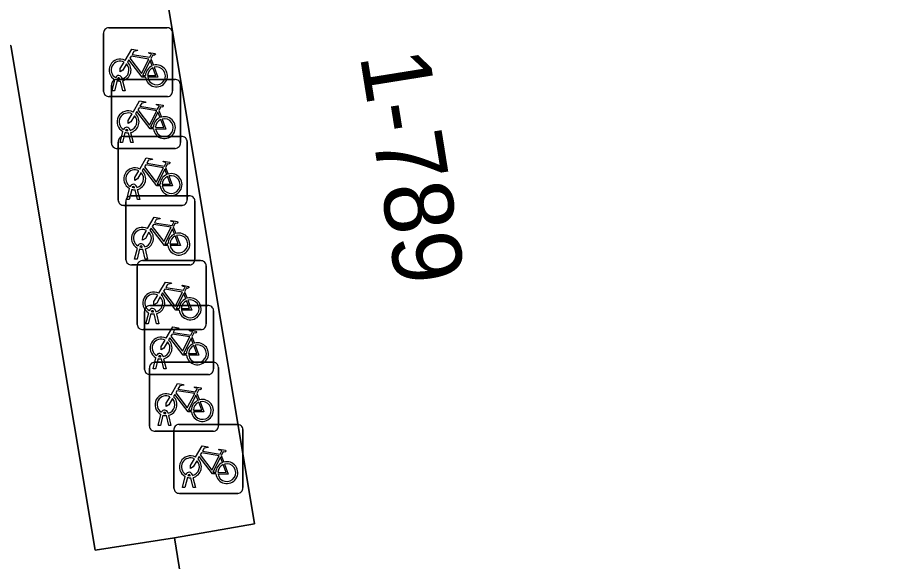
# Model space of a CAD drawing. Extents: x 162073 to 163043, y 381818 to 382561.
# Drawn here: x 162104.34 to 162117.21, y 382336.4 to 382344.28 of the extents above; entities that cross this region are included whole.
import ezdxf

# ---------------------------------------------------------------- set-up
doc = ezdxf.new("R2010")
doc.units = 0
for name, color, linetype in [('IMGEO_Erf', 7, 'Continuous'), ('IMGEO_Fietsenrek', 7, 'Continuous'), ('IMGEO_Pand', 7, 'Continuous'), ('IMGEO_Pand_nummerreeks', 7, 'Continuous'), ('IMGEO_Voetpad_open', 7, 'Continuous')]:
    doc.layers.add(name, color=color, linetype=linetype)

msp = doc.modelspace()

# ---------------------------------------------------------------- linework, layer by layer
at = {"layer": 'IMGEO_Erf'}
msp.add_lwpolyline([(162106.61, 382336.736), (162105.463, 382336.559), (162104.238, 382343.879), (162101.986, 382343.468), (162101.931, 382301.562), (162112.605, 382301.364), (162111.933, 382305.51), (162110.466, 382305.274), (162107.888, 382321.303), (162109.062, 382321.492)], close=True, dxfattribs=at)
at = {"layer": 'IMGEO_Fietsenrek'}
for p, q in [((162105.658, 382344.137), (162106.499, 382344.137)), ((162106.499, 382344.137), (162105.658, 382344.137)), ((162105.583, 382343.212), (162105.583, 382344.053)), ((162105.583, 382344.053), (162105.583, 382343.212)), ((162106.583, 382344.062), (162106.583, 382343.221)), ((162106.583, 382343.221), (162106.583, 382344.062)), ((162106.27, 382343.686), (162106.306, 382343.591)), ((162105.71, 382343.221), (162105.749, 382343.381)), ((162105.779, 382343.369), (162105.744, 382343.221)), ((162105.773, 382343.386), (162106.614, 382343.386)), ((162106.614, 382343.386), (162105.773, 382343.386)), ((162105.821, 382343.393), (162105.82, 382343.397)), ((162105.862, 382343.221), (162105.828, 382343.363)), ((162105.852, 382343.404), (162105.853, 382343.397)), ((162105.86, 382343.367), (162105.895, 382343.221)), ((162105.698, 382342.461), (162105.698, 382343.302)), ((162105.698, 382343.302), (162105.698, 382342.461)), ((162105.744, 382343.221), (162105.71, 382343.221)), ((162105.895, 382343.221), (162105.862, 382343.221)), ((162106.698, 382343.311), (162106.698, 382342.47)), ((162106.698, 382342.47), (162106.698, 382343.311)), ((162106.508, 382343.137), (162105.667, 382343.137)), ((162105.667, 382343.137), (162106.508, 382343.137)), ((162106.385, 382342.935), (162106.421, 382342.84)), ((162105.825, 382342.47), (162105.864, 382342.63)), ((162105.894, 382342.618), (162105.859, 382342.47)), ((162105.87, 382342.56), (162106.711, 382342.56)), ((162106.711, 382342.56), (162105.87, 382342.56)), ((162105.936, 382342.642), (162105.935, 382342.646)), ((162105.977, 382342.47), (162105.943, 382342.612)), ((162105.967, 382342.653), (162105.968, 382342.646)), ((162105.975, 382342.616), (162106.01, 382342.47)), ((162105.795, 382341.635), (162105.795, 382342.476)), ((162105.795, 382342.476), (162105.795, 382341.635)), ((162105.859, 382342.47), (162105.825, 382342.47)), ((162106.01, 382342.47), (162105.977, 382342.47)), ((162106.795, 382342.485), (162106.795, 382341.644)), ((162106.795, 382341.644), (162106.795, 382342.485)), ((162106.623, 382342.386), (162105.782, 382342.386)), ((162105.782, 382342.386), (162106.623, 382342.386)), ((162106.482, 382342.109), (162106.518, 382342.014)), ((162105.922, 382341.644), (162105.961, 382341.804)), ((162105.991, 382341.792), (162105.956, 382341.644)), ((162106.033, 382341.816), (162106.032, 382341.82)), ((162106.074, 382341.644), (162106.04, 382341.786)), ((162106.064, 382341.827), (162106.065, 382341.82)), ((162106.072, 382341.79), (162106.107, 382341.644)), ((162105.956, 382341.644), (162105.922, 382341.644)), ((162105.982, 382341.697), (162106.823, 382341.697)), ((162106.823, 382341.697), (162105.982, 382341.697)), ((162106.107, 382341.644), (162106.074, 382341.644)), ((162106.72, 382341.56), (162105.879, 382341.56)), ((162105.879, 382341.56), (162106.72, 382341.56)), ((162105.907, 382340.772), (162105.907, 382341.613)), ((162105.907, 382341.613), (162105.907, 382340.772)), ((162106.907, 382341.622), (162106.907, 382340.781)), ((162106.907, 382340.781), (162106.907, 382341.622)), ((162106.594, 382341.246), (162106.63, 382341.151)), ((162106.034, 382340.781), (162106.073, 382340.941)), ((162106.103, 382340.929), (162106.068, 382340.781)), ((162106.145, 382340.953), (162106.144, 382340.957)), ((162106.186, 382340.781), (162106.152, 382340.923)), ((162106.176, 382340.964), (162106.177, 382340.957)), ((162106.184, 382340.927), (162106.219, 382340.781)), ((162106.068, 382340.781), (162106.034, 382340.781)), ((162106.146, 382340.758), (162106.987, 382340.758)), ((162106.987, 382340.758), (162106.146, 382340.758)), ((162106.219, 382340.781), (162106.186, 382340.781)), ((162106.832, 382340.697), (162105.991, 382340.697)), ((162105.991, 382340.697), (162106.832, 382340.697)), ((162106.071, 382339.833), (162106.071, 382340.674)), ((162106.071, 382340.674), (162106.071, 382339.833)), ((162107.071, 382340.683), (162107.071, 382339.842)), ((162107.071, 382339.842), (162107.071, 382340.683)), ((162106.758, 382340.307), (162106.794, 382340.212)), ((162106.252, 382340.106), (162107.093, 382340.106)), ((162107.093, 382340.106), (162106.252, 382340.106)), ((162106.177, 382339.181), (162106.177, 382340.022)), ((162106.177, 382340.022), (162106.177, 382339.181)), ((162106.198, 382339.842), (162106.237, 382340.002)), ((162106.267, 382339.99), (162106.232, 382339.842)), ((162106.309, 382340.014), (162106.308, 382340.018)), ((162106.35, 382339.842), (162106.316, 382339.984)), ((162106.34, 382340.025), (162106.341, 382340.018)), ((162106.348, 382339.988), (162106.383, 382339.842)), ((162107.177, 382340.031), (162107.177, 382339.19)), ((162107.177, 382339.19), (162107.177, 382340.031)), ((162106.232, 382339.842), (162106.198, 382339.842)), ((162106.383, 382339.842), (162106.35, 382339.842)), ((162106.996, 382339.758), (162106.155, 382339.758)), ((162106.155, 382339.758), (162106.996, 382339.758)), ((162106.864, 382339.655), (162106.9, 382339.56)), ((162106.304, 382339.19), (162106.343, 382339.35)), ((162106.373, 382339.338), (162106.338, 382339.19)), ((162106.415, 382339.362), (162106.414, 382339.366)), ((162106.456, 382339.19), (162106.422, 382339.332)), ((162106.446, 382339.373), (162106.447, 382339.366)), ((162106.454, 382339.336), (162106.489, 382339.19)), ((162106.248, 382338.359), (162106.248, 382339.2)), ((162106.248, 382339.2), (162106.248, 382338.359)), ((162106.323, 382339.284), (162107.164, 382339.284)), ((162107.164, 382339.284), (162106.323, 382339.284)), ((162107.248, 382339.209), (162107.248, 382338.368)), ((162107.248, 382338.368), (162107.248, 382339.209)), ((162107.102, 382339.106), (162106.261, 382339.106)), ((162106.261, 382339.106), (162107.102, 382339.106)), ((162106.338, 382339.19), (162106.304, 382339.19)), ((162106.489, 382339.19), (162106.456, 382339.19)), ((162106.935, 382338.833), (162106.971, 382338.738)), ((162106.517, 382338.551), (162106.518, 382338.544)), ((162106.375, 382338.368), (162106.414, 382338.528)), ((162106.444, 382338.516), (162106.409, 382338.368)), ((162106.486, 382338.54), (162106.485, 382338.544)), ((162106.527, 382338.368), (162106.493, 382338.51)), ((162106.525, 382338.514), (162106.56, 382338.368)), ((162106.409, 382338.368), (162106.375, 382338.368)), ((162106.56, 382338.368), (162106.527, 382338.368)), ((162106.602, 382337.457), (162106.602, 382338.298)), ((162106.602, 382338.298), (162106.602, 382337.457)), ((162106.677, 382338.382), (162107.518, 382338.382)), ((162107.518, 382338.382), (162106.677, 382338.382)), ((162107.602, 382338.307), (162107.602, 382337.466)), ((162107.602, 382337.466), (162107.602, 382338.307)), ((162107.173, 382338.284), (162106.332, 382338.284)), ((162106.332, 382338.284), (162107.173, 382338.284)), ((162107.289, 382337.931), (162107.325, 382337.836)), ((162106.871, 382337.649), (162106.872, 382337.642)), ((162106.729, 382337.466), (162106.768, 382337.626)), ((162106.798, 382337.614), (162106.763, 382337.466)), ((162106.84, 382337.638), (162106.839, 382337.642)), ((162106.881, 382337.466), (162106.847, 382337.608)), ((162106.879, 382337.612), (162106.914, 382337.466)), ((162106.763, 382337.466), (162106.729, 382337.466)), ((162106.914, 382337.466), (162106.881, 382337.466)), ((162107.527, 382337.382), (162106.686, 382337.382)), ((162106.686, 382337.382), (162107.527, 382337.382))]:
    msp.add_line(p, q, dxfattribs=at)
for points in [[(162105.896, 382343.663), (162105.991, 382343.827), (162106.077, 382343.813), (162106.079, 382343.804), (162106.023, 382343.793), (162105.996, 382343.748), (162106.252, 382343.707)], [(162106.239, 382343.682), (162105.982, 382343.723), (162105.965, 382343.694), (162106.132, 382343.474), (162106.239, 382343.682)], [(162106.252, 382343.707), (162106.277, 382343.756), (162106.271, 382343.76), (162106.248, 382343.764), (162106.236, 382343.771), (162106.235, 382343.774), (162106.237, 382343.779), (162106.332, 382343.764), (162106.334, 382343.754), (162106.324, 382343.741), (162106.312, 382343.735), (162106.298, 382343.741), (162106.27, 382343.686)], [(162105.917, 382343.611), (162105.865, 382343.521), (162105.825, 382343.496), (162105.826, 382343.543), (162105.881, 382343.637)], [(162106.192, 382343.419), (162106.142, 382343.419), (162105.951, 382343.67), (162105.932, 382343.638)], [(162106.287, 382343.584), (162106.257, 382343.661), (162106.148, 382343.443), (162106.191, 382343.443)], [(162106.221, 382343.443), (162106.341, 382343.442), (162106.297, 382343.556)], [(162106.317, 382343.563), (162106.372, 382343.418), (162106.222, 382343.418)], [(162106.011, 382342.912), (162106.106, 382343.076), (162106.192, 382343.062), (162106.194, 382343.053), (162106.138, 382343.042), (162106.111, 382342.997), (162106.367, 382342.956)], [(162106.354, 382342.931), (162106.097, 382342.972), (162106.08, 382342.943), (162106.247, 382342.723), (162106.354, 382342.931)], [(162106.367, 382342.956), (162106.392, 382343.005), (162106.386, 382343.009), (162106.363, 382343.013), (162106.351, 382343.02), (162106.35, 382343.023), (162106.352, 382343.028), (162106.447, 382343.013), (162106.449, 382343.003), (162106.439, 382342.99), (162106.427, 382342.984), (162106.413, 382342.99), (162106.385, 382342.935)], [(162106.032, 382342.86), (162105.98, 382342.77), (162105.94, 382342.745), (162105.941, 382342.792), (162105.996, 382342.886)], [(162106.307, 382342.668), (162106.257, 382342.668), (162106.066, 382342.919), (162106.047, 382342.887)], [(162106.402, 382342.833), (162106.372, 382342.91), (162106.263, 382342.692), (162106.306, 382342.692)], [(162106.336, 382342.692), (162106.456, 382342.691), (162106.412, 382342.805)], [(162106.432, 382342.812), (162106.487, 382342.667), (162106.337, 382342.667)], [(162106.108, 382342.086), (162106.203, 382342.25), (162106.289, 382342.236), (162106.291, 382342.227), (162106.235, 382342.216), (162106.208, 382342.171), (162106.464, 382342.13)], [(162106.464, 382342.13), (162106.489, 382342.179), (162106.483, 382342.183), (162106.46, 382342.187), (162106.448, 382342.194), (162106.447, 382342.197), (162106.449, 382342.202), (162106.544, 382342.187), (162106.546, 382342.177), (162106.536, 382342.164), (162106.524, 382342.158), (162106.51, 382342.164), (162106.482, 382342.109)], [(162106.129, 382342.034), (162106.077, 382341.944), (162106.037, 382341.919), (162106.038, 382341.966), (162106.093, 382342.06)], [(162106.404, 382341.842), (162106.354, 382341.842), (162106.163, 382342.093), (162106.144, 382342.061)], [(162106.451, 382342.105), (162106.194, 382342.146), (162106.177, 382342.117), (162106.344, 382341.897), (162106.451, 382342.105)], [(162106.499, 382342.007), (162106.469, 382342.084), (162106.36, 382341.866), (162106.403, 382341.866)], [(162106.433, 382341.866), (162106.553, 382341.865), (162106.509, 382341.979)], [(162106.529, 382341.986), (162106.584, 382341.841), (162106.434, 382341.841)], [(162106.22, 382341.223), (162106.315, 382341.387), (162106.401, 382341.373), (162106.403, 382341.364), (162106.347, 382341.353), (162106.32, 382341.308), (162106.576, 382341.267)], [(162106.563, 382341.242), (162106.306, 382341.283), (162106.289, 382341.254), (162106.456, 382341.034), (162106.563, 382341.242)], [(162106.576, 382341.267), (162106.601, 382341.316), (162106.595, 382341.32), (162106.572, 382341.324), (162106.56, 382341.331), (162106.559, 382341.334), (162106.561, 382341.339), (162106.656, 382341.324), (162106.658, 382341.314), (162106.648, 382341.301), (162106.636, 382341.295), (162106.622, 382341.301), (162106.594, 382341.246)], [(162106.241, 382341.171), (162106.189, 382341.081), (162106.149, 382341.056), (162106.15, 382341.103), (162106.205, 382341.197)], [(162106.516, 382340.979), (162106.466, 382340.979), (162106.275, 382341.23), (162106.256, 382341.198)], [(162106.611, 382341.144), (162106.581, 382341.221), (162106.472, 382341.003), (162106.515, 382341.003)], [(162106.545, 382341.003), (162106.665, 382341.002), (162106.621, 382341.116)], [(162106.641, 382341.123), (162106.696, 382340.978), (162106.546, 382340.978)], [(162106.384, 382340.284), (162106.479, 382340.448), (162106.565, 382340.434), (162106.567, 382340.425), (162106.511, 382340.414), (162106.484, 382340.369), (162106.74, 382340.328)], [(162106.74, 382340.328), (162106.765, 382340.377), (162106.759, 382340.381), (162106.736, 382340.385), (162106.724, 382340.392), (162106.723, 382340.395), (162106.725, 382340.4), (162106.82, 382340.385), (162106.822, 382340.375), (162106.812, 382340.362), (162106.8, 382340.356), (162106.786, 382340.362), (162106.758, 382340.307)], [(162106.405, 382340.232), (162106.353, 382340.142), (162106.313, 382340.117), (162106.314, 382340.164), (162106.369, 382340.258)], [(162106.68, 382340.04), (162106.63, 382340.04), (162106.439, 382340.291), (162106.42, 382340.259)], [(162106.727, 382340.303), (162106.47, 382340.344), (162106.453, 382340.315), (162106.62, 382340.095), (162106.727, 382340.303)], [(162106.775, 382340.205), (162106.745, 382340.282), (162106.636, 382340.064), (162106.679, 382340.064)], [(162106.709, 382340.064), (162106.829, 382340.063), (162106.785, 382340.177)], [(162106.805, 382340.184), (162106.86, 382340.039), (162106.71, 382340.039)], [(162106.49, 382339.632), (162106.585, 382339.796), (162106.671, 382339.782), (162106.673, 382339.773), (162106.617, 382339.762), (162106.59, 382339.717), (162106.846, 382339.676)], [(162106.846, 382339.676), (162106.871, 382339.725), (162106.865, 382339.729), (162106.842, 382339.733), (162106.83, 382339.74), (162106.829, 382339.743), (162106.831, 382339.748), (162106.926, 382339.733), (162106.928, 382339.723), (162106.918, 382339.71), (162106.906, 382339.704), (162106.892, 382339.71), (162106.864, 382339.655)], [(162106.511, 382339.58), (162106.459, 382339.49), (162106.419, 382339.465), (162106.42, 382339.512), (162106.475, 382339.606)], [(162106.786, 382339.388), (162106.736, 382339.388), (162106.545, 382339.639), (162106.526, 382339.607)], [(162106.833, 382339.651), (162106.576, 382339.692), (162106.559, 382339.663), (162106.726, 382339.443), (162106.833, 382339.651)], [(162106.881, 382339.553), (162106.851, 382339.63), (162106.742, 382339.412), (162106.785, 382339.412)], [(162106.815, 382339.412), (162106.935, 382339.411), (162106.891, 382339.525)], [(162106.911, 382339.532), (162106.966, 382339.387), (162106.816, 382339.387)], [(162106.561, 382338.81), (162106.656, 382338.974), (162106.742, 382338.96), (162106.744, 382338.951), (162106.688, 382338.94), (162106.661, 382338.895), (162106.917, 382338.854)], [(162106.857, 382338.566), (162106.807, 382338.566), (162106.616, 382338.817), (162106.597, 382338.785)], [(162106.904, 382338.829), (162106.647, 382338.87), (162106.63, 382338.841), (162106.797, 382338.621), (162106.904, 382338.829)], [(162106.952, 382338.731), (162106.922, 382338.808), (162106.813, 382338.59), (162106.856, 382338.59)], [(162106.917, 382338.854), (162106.942, 382338.903), (162106.936, 382338.907), (162106.913, 382338.911), (162106.901, 382338.918), (162106.9, 382338.921), (162106.902, 382338.926), (162106.997, 382338.911), (162106.999, 382338.901), (162106.989, 382338.888), (162106.977, 382338.882), (162106.963, 382338.888), (162106.935, 382338.833)], [(162106.582, 382338.758), (162106.53, 382338.668), (162106.49, 382338.643), (162106.491, 382338.69), (162106.546, 382338.784)], [(162106.886, 382338.59), (162107.006, 382338.589), (162106.962, 382338.703)], [(162106.982, 382338.71), (162107.037, 382338.565), (162106.887, 382338.565)], [(162106.915, 382337.908), (162107.01, 382338.072), (162107.096, 382338.058), (162107.098, 382338.049), (162107.042, 382338.038), (162107.015, 382337.993), (162107.271, 382337.952)], [(162107.211, 382337.664), (162107.161, 382337.664), (162106.97, 382337.915), (162106.951, 382337.883)], [(162107.258, 382337.927), (162107.001, 382337.968), (162106.984, 382337.939), (162107.151, 382337.719), (162107.258, 382337.927)], [(162107.271, 382337.952), (162107.296, 382338.001), (162107.29, 382338.005), (162107.267, 382338.009), (162107.255, 382338.016), (162107.254, 382338.019), (162107.256, 382338.024), (162107.351, 382338.009), (162107.353, 382337.999), (162107.343, 382337.986), (162107.331, 382337.98), (162107.317, 382337.986), (162107.289, 382337.931)], [(162106.936, 382337.856), (162106.884, 382337.766), (162106.844, 382337.741), (162106.845, 382337.788), (162106.9, 382337.882)], [(162107.306, 382337.829), (162107.276, 382337.906), (162107.167, 382337.688), (162107.21, 382337.688)], [(162107.24, 382337.688), (162107.36, 382337.687), (162107.316, 382337.801)], [(162107.336, 382337.808), (162107.391, 382337.663), (162107.241, 382337.663)]]:
    msp.add_lwpolyline(points, dxfattribs=at)
for centre, radius, start, end in [((162105.661, 382344.059), 0.0779, 92.4484, 184.2845), ((162105.661, 382344.059), 0.0779, 92.4484, 184.2845), ((162106.505, 382344.059), 0.0779, 2.4484, 94.2845), ((162106.505, 382344.059), 0.0779, 2.4484, 94.2845), ((162105.823, 382343.522), 0.159, 62.6766, 242.1369), ((162105.823, 382343.522), 0.129, 63.3192, 238.903), ((162105.823, 382343.522), 0.129, 283.6043, 43.4302), ((162105.823, 382343.522), 0.159, 283.5766, 46.6042), ((162106.35, 382343.438), 0.159, 113.3408, 178.3217), ((162106.35, 382343.438), 0.159, 187.0065, 105.7708), ((162105.803, 382343.393), 0.0499, 12.8025, 158.6934), ((162106.35, 382343.438), 0.129, 113.923, 177.9556), ((162106.35, 382343.438), 0.129, 188.6715, 104.5883), ((162105.776, 382343.308), 0.0779, 92.4484, 184.2845), ((162105.776, 382343.308), 0.0779, 92.4484, 184.2845), ((162105.823, 382343.522), 0.159, 253.9967, 271.7867), ((162105.803, 382343.393), 0.0174, 12.8025, 163.4502), ((162105.823, 382343.522), 0.129, 253.415, 269.0204), ((162106.62, 382343.308), 0.0779, 2.4484, 94.2845), ((162106.62, 382343.308), 0.0779, 2.4484, 94.2845), ((162105.661, 382343.215), 0.0779, 182.4484, 274.2845), ((162105.661, 382343.215), 0.0779, 182.4484, 274.2845), ((162106.505, 382343.215), 0.0779, 272.4484, 4.2845), ((162106.505, 382343.215), 0.0779, 272.4484, 4.2845), ((162105.938, 382342.771), 0.159, 62.6766, 242.1369), ((162105.938, 382342.771), 0.129, 63.3192, 238.903), ((162105.938, 382342.771), 0.129, 283.6043, 43.4302), ((162105.938, 382342.771), 0.159, 283.5766, 46.6042), ((162106.465, 382342.687), 0.159, 113.3408, 178.3217), ((162106.465, 382342.687), 0.159, 187.0065, 105.7708), ((162106.465, 382342.687), 0.129, 113.923, 177.9556), ((162106.465, 382342.687), 0.129, 188.6715, 104.5883), ((162105.918, 382342.642), 0.0499, 12.8025, 158.6934), ((162105.873, 382342.482), 0.0779, 92.4484, 184.2845), ((162105.873, 382342.482), 0.0779, 92.4484, 184.2845), ((162105.938, 382342.771), 0.159, 253.9967, 271.7867), ((162105.918, 382342.642), 0.0174, 12.8025, 163.4502), ((162105.938, 382342.771), 0.129, 253.415, 269.0204), ((162106.717, 382342.482), 0.0779, 2.4484, 94.2845), ((162106.717, 382342.482), 0.0779, 2.4484, 94.2845), ((162105.776, 382342.464), 0.0779, 182.4484, 274.2845), ((162105.776, 382342.464), 0.0779, 182.4484, 274.2845), ((162106.62, 382342.464), 0.0779, 272.4484, 4.2845), ((162106.62, 382342.464), 0.0779, 272.4484, 4.2845), ((162106.035, 382341.945), 0.159, 62.6766, 242.1369), ((162106.035, 382341.945), 0.129, 63.3192, 238.903), ((162106.035, 382341.945), 0.129, 283.6043, 43.4302), ((162106.035, 382341.945), 0.159, 283.5766, 46.6042), ((162106.562, 382341.861), 0.159, 113.3408, 178.3217), ((162106.562, 382341.861), 0.159, 187.0065, 105.7708), ((162106.562, 382341.861), 0.129, 113.923, 177.9556), ((162106.562, 382341.861), 0.129, 188.6715, 104.5883), ((162106.015, 382341.816), 0.0499, 12.8025, 158.6934), ((162106.035, 382341.945), 0.159, 253.9967, 271.7867), ((162106.015, 382341.816), 0.0174, 12.8025, 163.4502), ((162106.035, 382341.945), 0.129, 253.415, 269.0204), ((162105.985, 382341.619), 0.0779, 92.4484, 184.2845), ((162105.985, 382341.619), 0.0779, 92.4484, 184.2845), ((162106.717, 382341.638), 0.0779, 272.4484, 4.2845), ((162106.717, 382341.638), 0.0779, 272.4484, 4.2845), ((162106.829, 382341.619), 0.0779, 2.4484, 94.2845), ((162106.829, 382341.619), 0.0779, 2.4484, 94.2845), ((162105.873, 382341.638), 0.0779, 182.4484, 274.2845), ((162105.873, 382341.638), 0.0779, 182.4484, 274.2845), ((162106.147, 382341.082), 0.159, 62.6766, 242.1369), ((162106.147, 382341.082), 0.129, 63.3192, 238.903), ((162106.147, 382341.082), 0.129, 283.6043, 43.4302), ((162106.147, 382341.082), 0.159, 283.5766, 46.6042), ((162106.674, 382340.998), 0.159, 113.3408, 178.3217), ((162106.674, 382340.998), 0.159, 187.0065, 105.7708), ((162106.674, 382340.998), 0.129, 188.6715, 104.5883), ((162106.127, 382340.953), 0.0499, 12.8025, 158.6934), ((162106.674, 382340.998), 0.129, 113.923, 177.9556), ((162106.147, 382341.082), 0.159, 253.9967, 271.7867), ((162106.127, 382340.953), 0.0174, 12.8025, 163.4502), ((162106.147, 382341.082), 0.129, 253.415, 269.0204), ((162105.985, 382340.775), 0.0779, 182.4484, 274.2845), ((162105.985, 382340.775), 0.0779, 182.4484, 274.2845), ((162106.149, 382340.68), 0.0779, 92.4484, 184.2845), ((162106.149, 382340.68), 0.0779, 92.4484, 184.2845), ((162106.829, 382340.775), 0.0779, 272.4484, 4.2845), ((162106.829, 382340.775), 0.0779, 272.4484, 4.2845), ((162106.993, 382340.68), 0.0779, 2.4484, 94.2845), ((162106.993, 382340.68), 0.0779, 2.4484, 94.2845), ((162106.311, 382340.143), 0.159, 62.6766, 242.1369), ((162106.311, 382340.143), 0.129, 63.3192, 238.903), ((162106.311, 382340.143), 0.129, 283.6043, 43.4302), ((162106.311, 382340.143), 0.159, 283.5766, 46.6042), ((162106.255, 382340.028), 0.0779, 92.4484, 184.2845), ((162106.255, 382340.028), 0.0779, 92.4484, 184.2845), ((162106.838, 382340.059), 0.159, 113.3408, 178.3217), ((162106.838, 382340.059), 0.159, 187.0065, 105.7708), ((162106.838, 382340.059), 0.129, 113.923, 177.9556), ((162106.838, 382340.059), 0.129, 188.6715, 104.5883), ((162107.099, 382340.028), 0.0779, 2.4484, 94.2845), ((162107.099, 382340.028), 0.0779, 2.4484, 94.2845), ((162106.291, 382340.014), 0.0499, 12.8025, 158.6934), ((162106.311, 382340.143), 0.159, 253.9967, 271.7867), ((162106.291, 382340.014), 0.0174, 12.8025, 163.4502), ((162106.311, 382340.143), 0.129, 253.415, 269.0204), ((162106.993, 382339.836), 0.0779, 272.4484, 4.2845), ((162106.993, 382339.836), 0.0779, 272.4484, 4.2845), ((162106.149, 382339.836), 0.0779, 182.4484, 274.2845), ((162106.149, 382339.836), 0.0779, 182.4484, 274.2845), ((162106.417, 382339.491), 0.159, 62.6766, 242.1369), ((162106.417, 382339.491), 0.129, 63.3192, 238.903), ((162106.417, 382339.491), 0.159, 283.5766, 46.6042), ((162106.417, 382339.491), 0.129, 283.6043, 43.4302), ((162106.944, 382339.407), 0.159, 113.3408, 178.3217), ((162106.944, 382339.407), 0.159, 187.0065, 105.7708), ((162106.944, 382339.407), 0.129, 113.923, 177.9556), ((162106.944, 382339.407), 0.129, 188.6715, 104.5883), ((162106.397, 382339.362), 0.0499, 12.8025, 158.6934), ((162106.417, 382339.491), 0.159, 253.9967, 271.7867), ((162106.397, 382339.362), 0.0174, 12.8025, 163.4502), ((162106.417, 382339.491), 0.129, 253.415, 269.0204), ((162106.326, 382339.206), 0.0779, 92.4484, 184.2845), ((162106.326, 382339.206), 0.0779, 92.4484, 184.2845), ((162107.17, 382339.206), 0.0779, 2.4484, 94.2845), ((162107.17, 382339.206), 0.0779, 2.4484, 94.2845), ((162106.255, 382339.184), 0.0779, 182.4484, 274.2845), ((162106.255, 382339.184), 0.0779, 182.4484, 274.2845), ((162107.099, 382339.184), 0.0779, 272.4484, 4.2845), ((162107.099, 382339.184), 0.0779, 272.4484, 4.2845), ((162106.488, 382338.669), 0.159, 62.6766, 242.1369), ((162106.488, 382338.669), 0.129, 63.3192, 238.903), ((162106.488, 382338.669), 0.129, 283.6043, 43.4302), ((162106.488, 382338.669), 0.159, 283.5766, 46.6042), ((162107.015, 382338.585), 0.159, 113.3408, 178.3217), ((162107.015, 382338.585), 0.159, 187.0065, 105.7708), ((162107.015, 382338.585), 0.129, 113.923, 177.9556), ((162107.015, 382338.585), 0.129, 188.6715, 104.5883), ((162106.468, 382338.54), 0.0499, 12.8025, 158.6934), ((162106.468, 382338.54), 0.0174, 12.8025, 163.4502), ((162106.488, 382338.669), 0.159, 253.9967, 271.7867), ((162106.488, 382338.669), 0.129, 253.415, 269.0204), ((162106.326, 382338.362), 0.0779, 182.4484, 274.2845), ((162106.326, 382338.362), 0.0779, 182.4484, 274.2845), ((162106.68, 382338.304), 0.0779, 92.4484, 184.2845), ((162106.68, 382338.304), 0.0779, 92.4484, 184.2845), ((162107.17, 382338.362), 0.0779, 272.4484, 4.2845), ((162107.17, 382338.362), 0.0779, 272.4484, 4.2845), ((162107.524, 382338.304), 0.0779, 2.4484, 94.2845), ((162107.524, 382338.304), 0.0779, 2.4484, 94.2845), ((162106.842, 382337.767), 0.159, 62.6766, 242.1369), ((162106.842, 382337.767), 0.129, 63.3192, 238.903), ((162106.842, 382337.767), 0.129, 283.6043, 43.4302), ((162106.842, 382337.767), 0.159, 283.5766, 46.6042), ((162107.369, 382337.683), 0.159, 113.3408, 178.3217), ((162107.369, 382337.683), 0.159, 187.0065, 105.7708), ((162107.369, 382337.683), 0.129, 113.923, 177.9556), ((162107.369, 382337.683), 0.129, 188.6715, 104.5883), ((162106.822, 382337.638), 0.0499, 12.8025, 158.6934), ((162106.822, 382337.638), 0.0174, 12.8025, 163.4502), ((162106.842, 382337.767), 0.159, 253.9967, 271.7867), ((162106.842, 382337.767), 0.129, 253.415, 269.0204), ((162106.68, 382337.46), 0.0779, 182.4484, 274.2845), ((162106.68, 382337.46), 0.0779, 182.4484, 274.2845), ((162107.524, 382337.46), 0.0779, 272.4484, 4.2845), ((162107.524, 382337.46), 0.0779, 272.4484, 4.2845)]:
    msp.add_arc(centre, radius, start, end, dxfattribs=at)
at = {"layer": 'IMGEO_Pand'}
msp.add_lwpolyline([(162104.569, 382363.942), (162107.106, 382348.54), (162107.172, 382348.136), (162108.494, 382348.353), (162109.027, 382345.08), (162106.49, 382344.643), (162107.768, 382336.938), (162106.61, 382336.736), (162109.062, 382321.492), (162107.888, 382321.303), (162110.466, 382305.274), (162111.933, 382305.51), (162112.605, 382301.364), (162112.71, 382300.721), (162114.982, 382301.089), (162118.768, 382298.404)], dxfattribs=at)
at = {"layer": 'IMGEO_Voetpad_open'}
msp.add_lwpolyline([(162101.986, 382343.468), (162104.238, 382343.879), (162105.463, 382336.559), (162106.61, 382336.736), (162107.768, 382336.938), (162106.49, 382344.643), (162109.027, 382345.08), (162108.494, 382348.353), (162107.172, 382348.136), (162107.106, 382348.54), (162106.058, 382348.314), (162106.071, 382347.634), (162105.509, 382348.112), (162101.991, 382347.513)], close=True, dxfattribs=at)

# ---------------------------------------------------------------- texts
at = {"layer": 'IMGEO_Pand_nummerreeks'}
msp.add_text('1-789', height=1, rotation=279.1312, dxfattribs=at).set_placement((162109.294, 382343.734))

doc.saveas('drawing.dxf')
